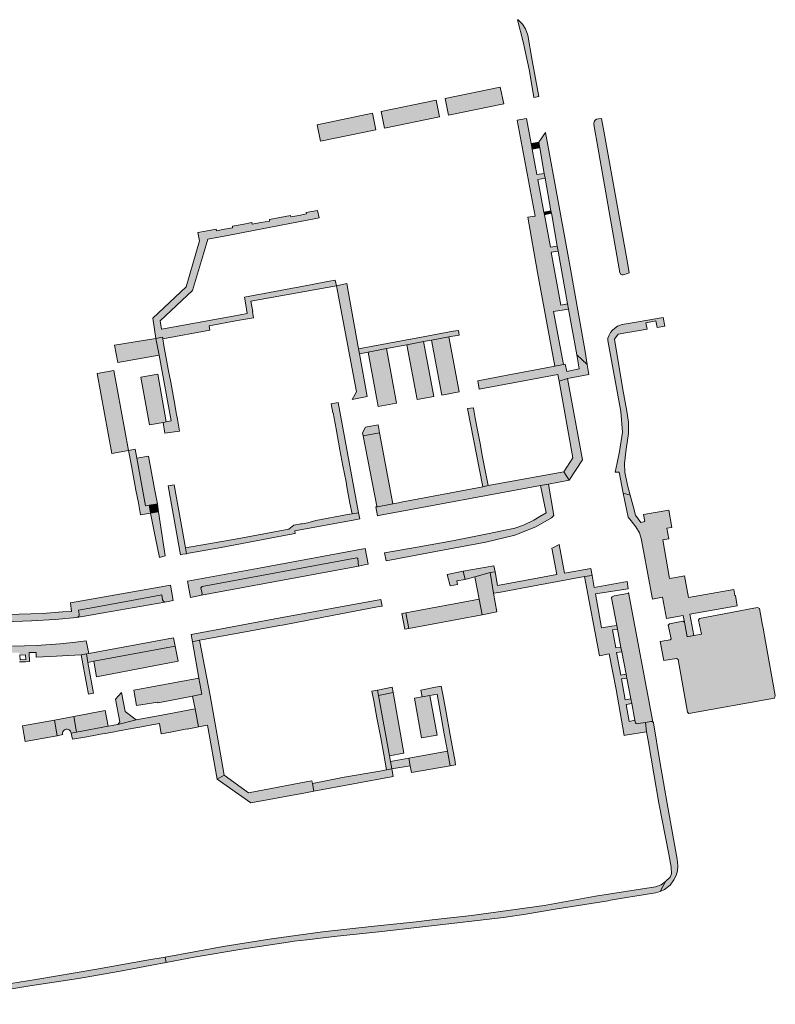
# Model space of a CAD drawing. Extents: x 97094 to 109644, y 463509 to 471969.
# Tile 342 of 362: x 106192 to 106409, y 470572 to 470855. Entities that reach past the tile are written whole.
import ezdxf

# ---------------------------------------------------------------- set-up
doc = ezdxf.new("R2010")
doc.units = 0
doc.layers.add('109 Onkruidbestrijding elementen', color=6, linetype='Continuous', lineweight=20, true_color=0xff00ff)

msp = doc.modelspace()

# ---------------------------------------------------------------- hatches: boundary and pattern name
at = {"layer": '109 Onkruidbestrijding elementen', "true_color": 0xff00ff}
for points in [[(106341.15, 470832.71), (106339.31, 470842.97), (106338, 470850.29), (106337.39, 470852.08), (106336.47, 470853.45), (106336.29, 470853.61), (106335.24, 470854.61), (106335.08, 470854.7), (106336.68, 470848.32), (106338.39, 470840.4), (106338.47, 470839.94), (106339.74, 470832.41), (106341.15, 470832.71)], [(106330.12, 470835.39), (106314.29, 470832.13), (106315.28, 470827.35), (106331.11, 470830.58), (106330.12, 470835.39)], [(106295.96, 470828.34), (106296.93, 470823.62), (106312.7, 470826.83), (106311.72, 470831.59), (106295.96, 470828.34)], [(106277.58, 470824.57), (106278.55, 470819.88), (106294.41, 470823.1), (106293.43, 470827.84), (106277.58, 470824.57)], [(106339.29, 470817.56), (106339, 470819.16), (106337.68, 470826.4), (106335.01, 470825.88), (106340.16, 470798.33), (106338.02, 470798.01), (106340.79, 470782.19), (106345.74, 470755.36), (106348.25, 470755.79), (106345.4, 470770.95), (106349.66, 470771.63), (106349.4, 470773.15), (106347.54, 470772.78), (106344.74, 470787.97), (106346.72, 470788.33), (106346.46, 470789.75), (106344.5, 470789.42), (106342.78, 470798.76), (106342.64, 470799.51), (106340.92, 470808.82), (106342.99, 470809.28), (106342.76, 470810.59), (106340.62, 470810.28), (106339.29, 470817.56)], [(106367.13, 470782.09), (106366.7, 470784.5), (106359.92, 470822.26), (106359.19, 470826.32), (106358.29, 470826.26), (106357.76, 470826.2), (106357.31, 470825.86), (106357.06, 470825.39), (106357.01, 470825.06), (106356.98, 470824.72), (106357.05, 470824.07), (106358.09, 470818.18), (106364.28, 470783.28), (106364.46, 470782.14), (106364.67, 470781.75), (106364.82, 470781.59), (106365.09, 470781.55), (106365.4, 470781.53), (106366.64, 470781.87), (106367.13, 470782.09)], [(106343.06, 470822.38), (106341.16, 470819.55), (106341.44, 470817.99), (106342.76, 470810.59), (106342.99, 470809.28), (106344.67, 470799.89), (106344.8, 470799.16), (106344.88, 470798.75), (106346.46, 470789.75), (106346.72, 470788.33), (106349.4, 470773.15), (106349.66, 470771.63), (106352.05, 470758.59), (106355.08, 470755.79), (106354.46, 470759.5), (106350.09, 470784.29), (106345.61, 470808.85), (106343.06, 470822.38)], [(106339.29, 470817.56), (106341.44, 470817.99), (106341.16, 470819.55), (106339, 470819.16), (106339.29, 470817.56)], [(106259.32, 470794.24), (106277.16, 470797.68), (106278.17, 470797.84), (106277.63, 470799.98), (106274.44, 470799.4), (106274.52, 470798.97), (106272.25, 470798.56), (106269.99, 470798.14), (106269.92, 470798.54), (106266.88, 470797.98), (106263.83, 470797.42), (106263.92, 470796.94), (106261.41, 470796.48), (106258.9, 470796.02), (106258.81, 470796.48), (106256.02, 470795.97), (106253.23, 470795.46), (106253.3, 470795.03), (106250.98, 470794.61), (106248.65, 470794.18), (106248.57, 470794.63), (106245.52, 470794.07), (106243.35, 470793.67), (106243.8, 470791.27), (106239.93, 470778.08), (106230.42, 470769.1), (106231.29, 470763.3), (106233.14, 470763.65), (106233.21, 470763.15), (106246.71, 470765.68), (106246.53, 470766.89), (106254.68, 470768.39), (106258.17, 470768.99), (106259.32, 470769.18), (106258.98, 470771.02), (106259.07, 470771.03), (106258.56, 470773.96), (106283.08, 470778.38), (106282.77, 470779.99), (106280.51, 470779.57), (106275.64, 470778.65), (106256.67, 470775.08), (106257.06, 470772.9), (106257.51, 470770.44), (106253.42, 470769.69), (106232.87, 470765.89), (106232.47, 470768.32), (106241.81, 470777.04), (106244.92, 470787.52), (106246.15, 470791.7), (106251.93, 470792.81), (106259.32, 470794.24)], [(106342.78, 470798.76), (106344.8, 470799.16), (106344.67, 470799.89), (106342.64, 470799.51), (106342.78, 470798.76)], [(106286.09, 470778.99), (106283.08, 470778.38), (106288.8, 470747.91), (106287.64, 470745.76), (106291.93, 470746.65), (106289.71, 470758.87), (106289.45, 470760.27), (106286.49, 470776.84), (106286.09, 470778.99)], [(106367.43, 470718.28), (106366.67, 470721.18), (106365.91, 470724.92), (106365.74, 470727.36), (106366.29, 470731.48), (106366.94, 470735.96), (106366.88, 470739.25), (106366.46, 470742.38), (106365.33, 470748.66), (106362.92, 470763.07), (106363.98, 470764.52), (106372.27, 470765.9), (106371.92, 470767.79), (106374.8, 470768.32), (106375.16, 470766.39), (106377.34, 470766.82), (106376.91, 470769.24), (106371.85, 470768.39), (106369.66, 470768.02), (106365.11, 470767.26), (106363.76, 470766.79), (106362.86, 470766.16), (106362.32, 470765.61), (106361.8, 470764.96), (106361.34, 470764.17), (106361.01, 470763.35), (106360.95, 470762.72), (106364.69, 470742.35), (106365.15, 470736.41), (106364.38, 470730.85), (106363.67, 470727.58), (106363.09, 470724.91), (106364.21, 470724.92), (106365.43, 470718.89), (106367.43, 470718.28)], [(106237.45, 470740.1), (106237.11, 470741.94), (106236.76, 470743.78), (106235.53, 470750.68), (106235.18, 470752.56), (106234.83, 470754.44), (106233.56, 470761.29), (106233.21, 470763.15), (106233.14, 470763.65), (106231.29, 470763.3), (106232.22, 470758.51), (106235.67, 470739.6), (106234.24, 470739.34), (106233.32, 470739.18), (106233.85, 470736.09), (106238.06, 470736.69), (106237.45, 470740.1)], [(106308.09, 470762.36), (106310.41, 470762.8), (106315.37, 470763.7), (106318.35, 470764.25), (106318.11, 470765.58), (106316.64, 470765.31), (106304.43, 470763.05), (106304.33, 470763.03), (106289.45, 470760.27), (106289.71, 470758.87), (106292.18, 470759.34), (106297.44, 470760.34), (106303.32, 470761.46), (106308.09, 470762.36)], [(106315.37, 470763.7), (106310.41, 470762.8), (106313.33, 470747.03), (106318.3, 470747.93), (106315.37, 470763.7)], [(106231.29, 470763.3), (106219.41, 470761.32), (106220.3, 470756.39), (106232.22, 470758.51), (106231.29, 470763.3)], [(106308.09, 470762.36), (106303.32, 470761.46), (106306.23, 470745.75), (106311.01, 470746.6), (106308.09, 470762.36)], [(106297.44, 470760.34), (106292.18, 470759.34), (106295.11, 470743.75), (106300.34, 470744.69), (106297.44, 470760.34)], [(106348.25, 470755.79), (106345.74, 470755.36), (106342.79, 470754.71), (106332.13, 470752.75), (106332.13, 470752.76), (106323.68, 470751.08), (106324.09, 470748.76), (106346.67, 470752.9), (106347, 470751.05), (106349.41, 470751.76), (106355.51, 470752.88), (106355.08, 470755.79), (106352.05, 470758.59), (106352.79, 470754.52), (106349.2, 470753.8), (106348.78, 470755.86), (106348.25, 470755.79)], [(106214.39, 470753.24), (106218.59, 470730.24), (106223.44, 470731.14), (106219.23, 470754.12), (106214.39, 470753.24)], [(106234.24, 470739.34), (106231.79, 470753), (106226.98, 470752.14), (106229.43, 470738.48), (106233.32, 470739.18), (106234.24, 470739.34)], [(106349.41, 470751.76), (106347, 470751.05), (106350.91, 470729.07), (106348.4, 470725.02), (106349.87, 470722.65), (106353.76, 470728.47), (106349.41, 470751.76)], [(106281.57, 470744.5), (106282.1, 470741.9), (106282.13, 470741.91), (106282.99, 470737.31), (106284.11, 470731.29), (106284.97, 470726.7), (106285.84, 470722.16), (106286.09, 470720.67), (106286.95, 470716.06), (106287.6, 470712.94), (106289.44, 470713.24), (106283.61, 470744.88), (106281.57, 470744.5)], [(106324.96, 470729.72), (106324.43, 470732.62), (106323.49, 470737.42), (106322.95, 470740.36), (106322.41, 470743.3), (106322.39, 470743.36), (106320.75, 470743.13), (106325.09, 470720.74), (106326.68, 470721.05), (106325.49, 470726.83), (106324.96, 470729.72)], [(106290.6, 470736.23), (106290.77, 470735.34), (106295.44, 470736.21), (106295.03, 470738.52), (106291.47, 470737.84), (106290.6, 470736.23)], [(106290.77, 470735.34), (106294.68, 470715.13), (106294.83, 470715.01), (106299.24, 470715.82), (106295.44, 470736.21), (106290.77, 470735.34)], [(106225.8, 470728.9), (106225.33, 470731.49), (106223.44, 470731.14), (106224.25, 470726.76), (106225.54, 470719.79), (106225.88, 470717.94), (106226.23, 470716.08), (106226.86, 470712.69), (106229.69, 470713.15), (106229.29, 470715.42), (106228.3, 470715.24), (106225.8, 470728.9)], [(106229.17, 470729.52), (106225.8, 470728.9), (106228.3, 470715.24), (106229.29, 470715.42), (106231.68, 470715.86), (106230.89, 470720.15), (106229.17, 470729.52)], [(106299.24, 470715.82), (106294.83, 470715.01), (106294.35, 470714.93), (106294.84, 470712.4), (106296.17, 470712.65), (106341.65, 470721.07), (106343.92, 470721.51), (106349.87, 470722.65), (106348.4, 470725.02), (106326.68, 470721.05), (106325.09, 470720.74), (106301.71, 470716.27), (106300.89, 470716.12), (106299.24, 470715.82)], [(106236.51, 470721.28), (106234.76, 470720.96), (106238.35, 470701.22), (106239.04, 470701.35), (106240.07, 470701.53), (106239.78, 470703.17), (106236.51, 470721.28)], [(106345.53, 470712.44), (106343.92, 470721.51), (106341.65, 470721.07), (106342.7, 470716.02), (106343.27, 470713.24), (106341.46, 470712.16), (106339.71, 470711.12), (106336.75, 470709.73), (106334.3, 470708.89), (106326.46, 470707.24), (106316.38, 470705.26), (106306.25, 470703.42), (106296.89, 470701.75), (106297.34, 470699.46), (106314.1, 470702.61), (106325.97, 470704.88), (106334.27, 470706.83), (106340.31, 470709.25), (106344.82, 470711.84), (106345.53, 470712.44)], [(106366.82, 470711.97), (106367.71, 470711), (106369.05, 470709.24), (106370.05, 470707.47), (106370.58, 470705.91), (106371.24, 470702.39), (106373.75, 470688.92), (106373.83, 470688.49), (106376.67, 470689.03), (106377.83, 470682.9), (106382.64, 470683.81), (106383, 470681.92), (106383.79, 470677.71), (106385.64, 470678.04), (106384.54, 470684.17), (106398.13, 470686.61), (106397.6, 470689.54), (106397.45, 470689.51), (106397.13, 470691.28), (106384.1, 470688.93), (106382.97, 470695.16), (106380.48, 470694.73), (106378.66, 470694.41), (106376.73, 470705.47), (106378.47, 470705.82), (106377.92, 470708.82), (106379.38, 470709.08), (106378.46, 470713.99), (106371.26, 470712.81), (106371.58, 470710.76), (106370.46, 470710.47), (106368.96, 470712.58), (106368.24, 470715.14), (106367.43, 470718.28), (106365.43, 470718.89), (106366.82, 470711.97)], [(106231.68, 470715.86), (106229.29, 470715.42), (106229.69, 470713.15), (106232.03, 470713.52), (106231.68, 470715.86)], [(106229.69, 470713.15), (106230.43, 470709.76), (106230.77, 470707.87), (106231.12, 470705.98), (106232.33, 470700.48), (106233.94, 470700.87), (106232.03, 470713.52), (106229.69, 470713.15)], [(106289.76, 470711.5), (106289.44, 470713.24), (106287.6, 470712.94), (106286.25, 470712.73), (106277.15, 470711.03), (106274.88, 470710.42), (106273.23, 470710.12), (106272.86, 470710.05), (106270.84, 470709.67), (106269.44, 470708.54), (106254.57, 470705.82), (106239.78, 470703.17), (106240.07, 470701.53), (106240.68, 470701.64), (106249.96, 470703.33), (106269.61, 470707.04), (106271.26, 470707.36), (106271.13, 470708.1), (106287.87, 470711.15), (106289.76, 470711.5)], [(106291.33, 470702.99), (106261.35, 470697.5), (106240.38, 470693.65), (106241.19, 470689.01), (106244.38, 470689.6), (106244.54, 470690.09), (106244.17, 470691.77), (106244.52, 470692.16), (106288.94, 470700.35), (106289.2, 470700.12), (106289.46, 470697.98), (106291.15, 470698.29), (106292.16, 470698.48), (106291.33, 470702.99)], [(106356.48, 470695.28), (106356.12, 470697.25), (106348.53, 470695.92), (106346.99, 470704.17), (106345.35, 470703.27), (106344.93, 470703.09), (106346.32, 470695.55), (106329.32, 470692.39), (106328.62, 470696.35), (106327.18, 470696.1), (106328.21, 470690.16), (106329.71, 470690.38), (106340.85, 470692.5), (106354.29, 470694.97), (106356.48, 470695.28)], [(106289.46, 470697.98), (106289.2, 470700.12), (106288.94, 470700.35), (106244.52, 470692.16), (106244.17, 470691.77), (106244.54, 470690.09), (106244.38, 470689.6), (106289.46, 470697.98)], [(106319.46, 470696.49), (106314.89, 470695.59), (106315.69, 470692.34), (106317.8, 470692.71), (106317.65, 470693.77), (106319.99, 470694.12), (106319.46, 470696.49)], [(106322.77, 470694.9), (106327.18, 470696.1), (106328.62, 470696.35), (106328.31, 470698.08), (106319.46, 470696.49), (106319.99, 470694.12), (106320.96, 470694.41), (106322.77, 470694.9)], [(106322.77, 470694.9), (106324.03, 470688.53), (106324.92, 470684.03), (106329.14, 470684.82), (106328.21, 470690.16), (106327.18, 470696.1), (106322.77, 470694.9)], [(106363.53, 470680.95), (106362.14, 470680.72), (106359.19, 470680.27), (106357.42, 470690.01), (106366.87, 470691.49), (106366.52, 470693.55), (106357.11, 470691.82), (106356.48, 470695.28), (106354.29, 470694.97), (106358.56, 470672.25), (106361.39, 470672.77), (106363.36, 470662.59), (106365.63, 470649.35), (106366.08, 470649.43), (106372.13, 470650.47), (106371.76, 470653.12), (106369.66, 470652.8), (106369.4, 470652.77), (106369.16, 470652.84), (106368.97, 470653.03), (106368.85, 470653.27), (106368.77, 470653.73), (106367.11, 470653.38), (106366.22, 470658.27), (106367.84, 470658.56), (106367.59, 470659.86), (106365.98, 470659.59), (106364.88, 470665.66), (106366.44, 470665.83), (106366.23, 470666.93), (106364.69, 470666.7), (106363.51, 470673.21), (106364.98, 470673.41), (106364.74, 470674.66), (106363.27, 470674.5), (106362.34, 470679.65), (106363.75, 470679.84), (106363.53, 470680.95)], [(106141.07, 470692.55), (106139.67, 470691.01), (106140.08, 470690.8), (106141.37, 470690.48), (106183.9, 470682.54), (106185.93, 470682.09), (106187.94, 470681.96), (106195.57, 470682.31), (106202.31, 470682.7), (106208.58, 470683.25), (106208.87, 470683.35), (106209.03, 470683.47), (106209.15, 470683.59), (106209.23, 470683.88), (106209.23, 470684.18), (106209.05, 470685.34), (106213.31, 470686.09), (106222.73, 470687.83), (106232.96, 470689.75), (106233.17, 470688.31), (106233.32, 470687.99), (106233.57, 470687.78), (106233.86, 470687.67), (106236.2, 470688.08), (106235.81, 470690.29), (106235.42, 470692.52), (106206.73, 470687.4), (106207.02, 470684.98), (106206.83, 470684.95), (106204.52, 470684.84), (106204.44, 470684.84), (106198.68, 470684.37), (106188.66, 470684.1), (106185.97, 470684.29), (106182.72, 470684.87), (106170.5, 470687.2), (106150.41, 470690.92), (106149.58, 470691.05), (106143.95, 470691.99), (106142.48, 470692.24), (106141.94, 470692.33), (106141.07, 470692.55)], [(106364.98, 470673.41), (106366.23, 470666.93), (106366.44, 470665.83), (106367.59, 470659.86), (106367.84, 470658.56), (106368.77, 470653.73), (106368.85, 470653.27), (106368.97, 470653.03), (106369.16, 470652.84), (106369.4, 470652.77), (106369.66, 470652.8), (106371.76, 470653.12), (106373.34, 470653.37), (106373.64, 470653.4), (106373.94, 470653.33), (106366.94, 470690.42), (106366.78, 470690.23), (106366.63, 470690.15), (106362.85, 470689.4), (106362.27, 470689.15), (106362.08, 470688.95), (106362.02, 470688.82), (106363.53, 470680.95), (106363.75, 470679.84), (106364.74, 470674.66), (106364.98, 470673.41)], [(106233.86, 470687.67), (106233.57, 470687.78), (106233.32, 470687.99), (106233.17, 470688.31), (106232.96, 470689.75), (106222.73, 470687.83), (106213.31, 470686.09), (106209.05, 470685.34), (106209.23, 470684.18), (106209.23, 470683.88), (106209.15, 470683.59), (106209.03, 470683.47), (106208.87, 470683.35), (106208.58, 470683.25), (106216.21, 470684.61), (106233.86, 470687.67)], [(106294.83, 470686.24), (106296.18, 470686.5), (106295.82, 470688.43), (106266.5, 470683.01), (106241.36, 470678.33), (106241.73, 470676.25), (106243.8, 470676.75), (106255.91, 470678.96), (106266.28, 470680.87), (106268.08, 470681.1), (106281.89, 470683.79), (106294.83, 470686.24)], [(106324.92, 470684.03), (106324.03, 470688.53), (106303.02, 470684.59), (106303.87, 470680.08), (106317.74, 470682.68), (106324.92, 470684.03)], [(106303.02, 470684.59), (106301.83, 470684.37), (106302.68, 470679.86), (106303.87, 470680.08), (106303.02, 470684.59)], [(106383, 470681.92), (106382.48, 470682.15), (106378.64, 470681.44), (106378.34, 470681.03), (106379.13, 470677.14), (106378.9, 470676.83), (106376.04, 470676.32), (106377.04, 470670.88), (106380.74, 470671.49), (106381.17, 470671.22), (106383.85, 470656.07), (106384.26, 470655.7), (106408.78, 470660.12), (106409.06, 470660.84), (106406.23, 470676.37), (106405.54, 470680.14), (106405.28, 470681.55), (106404.51, 470685.82), (106403.91, 470686.08), (106401.35, 470685.59), (106398.42, 470685.04), (106387.34, 470682.95), (106387.04, 470682.45), (106387.87, 470678.44), (106385.64, 470678.04), (106383.79, 470677.71), (106383, 470681.92)], [(106211.74, 470670.36), (106213.44, 470670.67), (106236.8, 470675.04), (106236.33, 470677.38), (106212.02, 470672.89), (106211.3, 470672.77), (106211.74, 470670.36)], [(106248.82, 470636.87), (106250.86, 470638.03), (106249.7, 470644.62), (106249.41, 470646.21), (106246.83, 470660.86), (106243.8, 470676.75), (106241.73, 470676.25), (106243.6, 470665.79), (106244.42, 470661.22), (106241.77, 470660.7), (106242.52, 470657.03), (106243.52, 470651.87), (106246.07, 470652.39), (106248.82, 470636.87)], [(106214.26, 470666.21), (106237.7, 470670.66), (106236.8, 470675.04), (106213.44, 470670.67), (106214.26, 470666.21)], [(106211.74, 470670.36), (106211.3, 470672.77), (106209.82, 470672.52), (106211.45, 470663.73), (106211.91, 470661.24), (106213.39, 470661.52), (106211.74, 470670.36)], [(106231.84, 470658.76), (106232.37, 470658.87), (106241.77, 470660.7), (106244.42, 470661.22), (106243.6, 470665.79), (106224.97, 470662.34), (106225.67, 470657.95), (106231.81, 470658.92), (106231.84, 470658.76)], [(106295.79, 470648.73), (106296.67, 470643.93), (106297.49, 470639.52), (106298.97, 470639.85), (106298.59, 470641.95), (106298.31, 470643.5), (106298.31, 470643.53), (106295.18, 470660.88), (106294.92, 470662.36), (106293.29, 470662.06), (106293.81, 470659.28), (106293.82, 470659.28), (106294.72, 470654.4), (106295.79, 470648.73)], [(106294.92, 470662.36), (106295.18, 470660.88), (106299.36, 470661.73), (106299.08, 470663.29), (106294.98, 470662.38), (106294.98, 470662.37), (106294.92, 470662.36)], [(106309.92, 470660.87), (106311.98, 470661.24), (106314.03, 470649.85), (106314.93, 470644.88), (106315.69, 470640.68), (106317.28, 470640.96), (106317.04, 470642.38), (106316.45, 470645.39), (106315.6, 470650.03), (106314.54, 470655.94), (106313.69, 470660.62), (106313.15, 470663.5), (106311.5, 470663.2), (106307.33, 470662.42), (106307.69, 470660.47), (106309.92, 470660.87)], [(106220.36, 470652.5), (106225.57, 470653.87), (106222.42, 470656.25), (106221.44, 470661.68), (106219.71, 470659.77), (106220.87, 470653.31), (106220.36, 470652.5)], [(106298.31, 470643.53), (106302.47, 470644.3), (106299.36, 470661.73), (106295.18, 470660.88), (106298.31, 470643.53)], [(106309.92, 470660.87), (106307.69, 470660.47), (106305.47, 470660.06), (106307.54, 470648.67), (106311.98, 470649.48), (106309.92, 470660.87)], [(106206.95, 470650.08), (106206.95, 470650.06), (106207.31, 470648.3), (106211.43, 470649.04), (106216.91, 470650.02), (106216.93, 470649.93), (106217.8, 470650.12), (106219.34, 470650.4), (106220.27, 470650.66), (106224.32, 470651.35), (106226.69, 470651.8), (106229.05, 470652.26), (106232.3, 470652.85), (106232.78, 470649.87), (106235.51, 470650.35), (106235.5, 470650.36), (106237.87, 470650.81), (106240.23, 470651.26), (106240.24, 470651.21), (106243.15, 470651.8), (106243.52, 470651.87), (106242.52, 470657.03), (106232.97, 470655.23), (106232.37, 470655.12), (106225.57, 470653.87), (106220.36, 470652.5), (106217.6, 470652.01), (106208.48, 470650.37), (106206.95, 470650.08)], [(106217.6, 470652.01), (106216.75, 470656.51), (106207.68, 470654.81), (106208.48, 470650.37), (106217.6, 470652.01)], [(106192.95, 470652.17), (106193.49, 470649.24), (106193.78, 470647.68), (106202.92, 470649.32), (106202.12, 470653.81), (106192.95, 470652.17)], [(106204.49, 470650.18), (106204.58, 470650.46), (106204.74, 470650.71), (106204.95, 470650.92), (106205.2, 470651.07), (106205.48, 470651.16), (106205.77, 470651.18), (106206.06, 470651.14), (106206.34, 470651.02), (106206.57, 470650.84), (106206.76, 470650.61), (106206.89, 470650.35), (106206.95, 470650.08), (106208.48, 470650.37), (106207.68, 470654.81), (106202.12, 470653.81), (106202.92, 470649.32), (106204.52, 470649.62), (106204.47, 470649.88), (106204.49, 470650.18)], [(106377.57, 470607.46), (106376.03, 470604.65), (106377.3, 470605.2), (106378.84, 470606.49), (106379.97, 470608.01), (106380.57, 470609.24), (106380.97, 470610.57), (106381.09, 470611.98), (106380.9, 470613.87), (106379.82, 470619.74), (106378.03, 470629.91), (106375.94, 470641.95), (106374.05, 470653.01), (106373.94, 470653.33), (106373.64, 470653.4), (106373.34, 470653.37), (106371.76, 470653.12), (106372.13, 470650.47), (106372.65, 470647.43), (106372.77, 470646.76), (106375.67, 470630), (106378.51, 470615.31), (106379.2, 470611.66), (106379.24, 470609.69), (106378.87, 470608.77), (106377.57, 470607.46)], [(106304.27, 470640.71), (106303.88, 470642.89), (106298.59, 470641.95), (106298.97, 470639.85), (106304.27, 470640.71)], [(106303.88, 470642.89), (106304.27, 470640.71), (106304.62, 470638.77), (106315.69, 470640.68), (106314.93, 470644.88), (106303.88, 470642.89)], [(106276.18, 470635.64), (106276.62, 470633.42), (106299.38, 470637.58), (106298.97, 470639.85), (106297.49, 470639.52), (106295.55, 470639.19), (106285.31, 470637.44), (106276.18, 470635.64)], [(106276.18, 470635.64), (106276.04, 470636.4), (106274.84, 470636.19), (106257.89, 470632.96), (106250.86, 470638.03), (106248.82, 470636.87), (106258.5, 470630.1), (106274.21, 470632.97), (106276.62, 470633.42), (106276.18, 470635.64)], [(106274.6, 470590.78), (106283.32, 470591.8), (106295.24, 470593.08), (106309.56, 470594.66), (106331.04, 470597.14), (106337.41, 470598.14), (106345.9, 470599.53), (106361.04, 470602), (106361.79, 470602.13), (106366.95, 470603.03), (106368.2, 470603.24), (106374.69, 470604.23), (106376.03, 470604.65), (106377.57, 470607.46), (106376.29, 470606.56), (106374.64, 470605.97), (106357.46, 470603.33), (106342.67, 470600.63), (106321.84, 470597.77), (106310.52, 470596.46), (106306, 470595.93), (106305.93, 470595.92), (106293.92, 470594.66), (106279.11, 470593.04), (106264.47, 470591.09), (106250.54, 470588.82), (106233.93, 470585.84), (106234.17, 470584.27), (106242.22, 470585.84), (106255.89, 470588.09), (106269.27, 470590.1), (106270.96, 470590.36), (106274.6, 470590.78)], [(106117.99, 470575.55), (106125.01, 470574), (106130.72, 470572.83), (106134.69, 470572.32), (106138.04, 470572.28), (106150.36, 470572.83), (106162.21, 470573.43), (106165.65, 470573.61), (106175.43, 470574.65), (106183.6, 470575.71), (106195.04, 470577.53), (106209.08, 470579.71), (106220.52, 470581.7), (106230.13, 470583.47), (106234.17, 470584.27), (106233.93, 470585.84), (106228.71, 470584.91), (106213.74, 470582.29), (106196.79, 470579.36), (106182.39, 470577.07), (106170.25, 470575.67), (106161.85, 470575.14), (106152.26, 470574.56), (106140.95, 470574.16), (106137.76, 470573.92), (106130.62, 470574.35), (106128.69, 470574.7), (106128.72, 470575.18), (106115.83, 470577.59), (106115.75, 470577.65), (106115.66, 470577.71), (106115.58, 470577.78), (106115.5, 470577.84), (106115.42, 470577.91), (106115.34, 470577.98), (106115.27, 470578.05), (106115.19, 470578.12), (106115.12, 470578.19), (106115.04, 470578.27), (106114.97, 470578.34), (106114.9, 470578.42), (106114.83, 470578.5), (106114.76, 470578.58), (106114.69, 470578.66), (106114.63, 470578.74), (106114.56, 470578.82), (106114.5, 470578.9), (106114.44, 470578.99), (106114.38, 470579.07), (106114.32, 470579.16), (106114.26, 470579.25), (106114.21, 470579.34), (106114.16, 470579.43), (106114.1, 470579.52), (106114.05, 470579.61), (106114, 470579.7), (106113.96, 470579.79), (106113.91, 470579.89), (106113.86, 470579.98), (106113.82, 470580.08), (106113.78, 470580.17), (106113.74, 470580.27), (106113.7, 470580.37), (106113.67, 470580.46), (106113.63, 470580.56), (106113.6, 470580.66), (106113.57, 470580.76), (106113.54, 470580.86), (106113.51, 470580.96), (106113.48, 470581.06), (106113.46, 470581.16), (106113.44, 470581.27), (106113.42, 470581.37), (106113.4, 470581.47), (106113.38, 470581.57), (106113.36, 470581.68), (106110.86, 470580.1), (106112.63, 470578.47), (106114.5, 470577.05), (106115.82, 470576.22), (106117.99, 470575.55)]]:
    msp.add_hatch(color=6, dxfattribs=at).paths.add_polyline_path(points)
h = msp.add_hatch(color=6, dxfattribs=at)
h.paths.add_polyline_path([(106187.85, 470673.2), (106190.62, 470673.13), (106191.01, 470673.13), (106192.04, 470673.14), (106192.1, 470671.8), (106192.15, 470670.55), (106193.81, 470670.53), (106194.97, 470670.59), (106194.86, 470673.16), (106196.88, 470673.18), (106196.94, 470671.82), (106200.91, 470672.04), (106209.82, 470672.52), (106211.3, 470672.77), (106212.02, 470672.89), (106211.29, 470676.55), (106208.15, 470676.11), (106203.78, 470675.67), (106197.01, 470675.19), (106190.15, 470675.02), (106184.38, 470675.34), (106178.01, 470676.4), (106164.36, 470678.97), (106143.57, 470682.93), (106139.44, 470683.65), (106137.21, 470681.03), (106138.69, 470681.56), (106145.7, 470680.57), (106149.56, 470679.84), (106163.25, 470677.24), (106170.96, 470675.74), (106180.28, 470673.97), (106185.33, 470673.27), (106187.85, 470673.2)])
h.paths.add_polyline_path([(106193.82, 470672.54), (106193.91, 470671.16), (106192.33, 470671.05), (106192.24, 470672.43), (106193.82, 470672.54)])

# ---------------------------------------------------------------- linework, layer by layer
at = {"layer": '109 Onkruidbestrijding elementen', "color": 3, "true_color": 0x00ff00}
for points in [[(106341.15, 470832.71), (106339.31, 470842.97), (106338, 470850.29), (106337.39, 470852.08), (106336.47, 470853.45), (106336.29, 470853.61), (106335.24, 470854.61), (106335.08, 470854.7), (106336.68, 470848.32), (106338.39, 470840.4), (106338.47, 470839.94), (106339.74, 470832.41), (106341.15, 470832.71)], [(106330.12, 470835.39), (106314.29, 470832.13), (106315.28, 470827.35), (106331.11, 470830.58), (106330.12, 470835.39)], [(106295.96, 470828.34), (106296.93, 470823.62), (106312.7, 470826.83), (106311.72, 470831.59), (106295.96, 470828.34)], [(106277.58, 470824.57), (106278.55, 470819.88), (106294.41, 470823.1), (106293.43, 470827.84), (106277.58, 470824.57)], [(106339.29, 470817.56), (106339, 470819.16), (106337.68, 470826.4), (106335.01, 470825.88), (106340.16, 470798.33), (106338.02, 470798.01), (106340.79, 470782.19), (106345.74, 470755.36), (106348.25, 470755.79), (106345.4, 470770.95), (106349.66, 470771.63), (106349.4, 470773.15), (106347.54, 470772.78), (106344.74, 470787.97), (106346.72, 470788.33), (106346.46, 470789.75), (106344.5, 470789.42), (106342.78, 470798.76), (106342.64, 470799.51), (106340.92, 470808.82), (106342.99, 470809.28), (106342.76, 470810.59), (106340.62, 470810.28), (106339.29, 470817.56)], [(106367.13, 470782.09), (106366.7, 470784.5), (106359.92, 470822.26), (106359.19, 470826.32), (106358.29, 470826.26), (106357.76, 470826.2), (106357.31, 470825.86), (106357.06, 470825.39), (106357.01, 470825.06), (106356.98, 470824.72), (106357.05, 470824.07), (106358.09, 470818.18), (106364.28, 470783.28), (106364.46, 470782.14), (106364.67, 470781.75), (106364.82, 470781.59), (106365.09, 470781.55), (106365.4, 470781.53), (106366.64, 470781.87), (106367.13, 470782.09)], [(106343.06, 470822.38), (106341.16, 470819.55), (106341.44, 470817.99), (106342.76, 470810.59), (106342.99, 470809.28), (106344.67, 470799.89), (106344.8, 470799.16), (106344.88, 470798.75), (106346.46, 470789.75), (106346.72, 470788.33), (106349.4, 470773.15), (106349.66, 470771.63), (106352.05, 470758.59), (106355.08, 470755.79), (106354.46, 470759.5), (106350.09, 470784.29), (106345.61, 470808.85), (106343.06, 470822.38)], [(106339.29, 470817.56), (106341.44, 470817.99), (106341.16, 470819.55), (106339, 470819.16), (106339.29, 470817.56)], [(106259.32, 470794.24), (106277.16, 470797.68), (106278.17, 470797.84), (106277.63, 470799.98), (106274.44, 470799.4), (106274.52, 470798.97), (106272.25, 470798.56), (106269.99, 470798.14), (106269.92, 470798.54), (106266.88, 470797.98), (106263.83, 470797.42), (106263.92, 470796.94), (106261.41, 470796.48), (106258.9, 470796.02), (106258.81, 470796.48), (106256.02, 470795.97), (106253.23, 470795.46), (106253.3, 470795.03), (106250.98, 470794.61), (106248.65, 470794.18), (106248.57, 470794.63), (106245.52, 470794.07), (106243.35, 470793.67), (106243.8, 470791.27), (106239.93, 470778.08), (106230.42, 470769.1), (106231.29, 470763.3), (106233.14, 470763.65), (106233.21, 470763.15), (106246.71, 470765.68), (106246.53, 470766.89), (106254.68, 470768.39), (106258.17, 470768.99), (106259.32, 470769.18), (106258.98, 470771.02), (106259.07, 470771.03), (106258.56, 470773.96), (106283.08, 470778.38), (106282.77, 470779.99), (106280.51, 470779.57), (106275.64, 470778.65), (106256.67, 470775.08), (106257.06, 470772.9), (106257.51, 470770.44), (106253.42, 470769.69), (106232.87, 470765.89), (106232.47, 470768.32), (106241.81, 470777.04), (106244.92, 470787.52), (106246.15, 470791.7), (106251.93, 470792.81), (106259.32, 470794.24)], [(106342.78, 470798.76), (106344.8, 470799.16), (106344.67, 470799.89), (106342.64, 470799.51), (106342.78, 470798.76)], [(106286.09, 470778.99), (106283.08, 470778.38), (106288.8, 470747.91), (106287.64, 470745.76), (106291.93, 470746.65), (106289.71, 470758.87), (106289.45, 470760.27), (106286.49, 470776.84), (106286.09, 470778.99)], [(106367.43, 470718.28), (106366.67, 470721.18), (106365.91, 470724.92), (106365.74, 470727.36), (106366.29, 470731.48), (106366.94, 470735.96), (106366.88, 470739.25), (106366.46, 470742.38), (106365.33, 470748.66), (106362.92, 470763.07), (106363.98, 470764.52), (106372.27, 470765.9), (106371.92, 470767.79), (106374.8, 470768.32), (106375.16, 470766.39), (106377.34, 470766.82), (106376.91, 470769.24), (106371.85, 470768.39), (106369.66, 470768.02), (106365.11, 470767.26), (106363.76, 470766.79), (106362.86, 470766.16), (106362.32, 470765.61), (106361.8, 470764.96), (106361.34, 470764.17), (106361.01, 470763.35), (106360.95, 470762.72), (106364.69, 470742.35), (106365.15, 470736.41), (106364.38, 470730.85), (106363.67, 470727.58), (106363.09, 470724.91), (106364.21, 470724.92), (106365.43, 470718.89), (106367.43, 470718.28)], [(106237.45, 470740.1), (106237.11, 470741.94), (106236.76, 470743.78), (106235.53, 470750.68), (106235.18, 470752.56), (106234.83, 470754.44), (106233.56, 470761.29), (106233.21, 470763.15), (106233.14, 470763.65), (106231.29, 470763.3), (106232.22, 470758.51), (106235.67, 470739.6), (106234.24, 470739.34), (106233.32, 470739.18), (106233.85, 470736.09), (106238.06, 470736.69), (106237.45, 470740.1)], [(106308.09, 470762.36), (106310.41, 470762.8), (106315.37, 470763.7), (106318.35, 470764.25), (106318.11, 470765.58), (106316.64, 470765.31), (106304.43, 470763.05), (106304.33, 470763.03), (106289.45, 470760.27), (106289.71, 470758.87), (106292.18, 470759.34), (106297.44, 470760.34), (106303.32, 470761.46), (106308.09, 470762.36)], [(106315.37, 470763.7), (106310.41, 470762.8), (106313.33, 470747.03), (106318.3, 470747.93), (106315.37, 470763.7)], [(106231.29, 470763.3), (106219.41, 470761.32), (106220.3, 470756.39), (106232.22, 470758.51), (106231.29, 470763.3)], [(106308.09, 470762.36), (106303.32, 470761.46), (106306.23, 470745.75), (106311.01, 470746.6), (106308.09, 470762.36)], [(106297.44, 470760.34), (106292.18, 470759.34), (106295.11, 470743.75), (106300.34, 470744.69), (106297.44, 470760.34)], [(106348.25, 470755.79), (106345.74, 470755.36), (106342.79, 470754.71), (106332.13, 470752.75), (106332.13, 470752.76), (106323.68, 470751.08), (106324.09, 470748.76), (106346.67, 470752.9), (106347, 470751.05), (106349.41, 470751.76), (106355.51, 470752.88), (106355.08, 470755.79), (106352.05, 470758.59), (106352.79, 470754.52), (106349.2, 470753.8), (106348.78, 470755.86), (106348.25, 470755.79)], [(106214.39, 470753.24), (106218.59, 470730.24), (106223.44, 470731.14), (106219.23, 470754.12), (106214.39, 470753.24)], [(106234.24, 470739.34), (106231.79, 470753), (106226.98, 470752.14), (106229.43, 470738.48), (106233.32, 470739.18), (106234.24, 470739.34)], [(106349.41, 470751.76), (106347, 470751.05), (106350.91, 470729.07), (106348.4, 470725.02), (106349.87, 470722.65), (106353.76, 470728.47), (106349.41, 470751.76)], [(106281.57, 470744.5), (106282.1, 470741.9), (106282.13, 470741.91), (106282.99, 470737.31), (106284.11, 470731.29), (106284.97, 470726.7), (106285.84, 470722.16), (106286.09, 470720.67), (106286.95, 470716.06), (106287.6, 470712.94), (106289.44, 470713.24), (106283.61, 470744.88), (106281.57, 470744.5)], [(106324.96, 470729.72), (106324.43, 470732.62), (106323.49, 470737.42), (106322.95, 470740.36), (106322.41, 470743.3), (106322.39, 470743.36), (106320.75, 470743.13), (106325.09, 470720.74), (106326.68, 470721.05), (106325.49, 470726.83), (106324.96, 470729.72)], [(106290.6, 470736.23), (106290.77, 470735.34), (106295.44, 470736.21), (106295.03, 470738.52), (106291.47, 470737.84), (106290.6, 470736.23)], [(106290.77, 470735.34), (106294.68, 470715.13), (106294.83, 470715.01), (106299.24, 470715.82), (106295.44, 470736.21), (106290.77, 470735.34)], [(106225.8, 470728.9), (106225.33, 470731.49), (106223.44, 470731.14), (106224.25, 470726.76), (106225.54, 470719.79), (106225.88, 470717.94), (106226.23, 470716.08), (106226.86, 470712.69), (106229.69, 470713.15), (106229.29, 470715.42), (106228.3, 470715.24), (106225.8, 470728.9)], [(106229.17, 470729.52), (106225.8, 470728.9), (106228.3, 470715.24), (106229.29, 470715.42), (106231.68, 470715.86), (106230.89, 470720.15), (106229.17, 470729.52)], [(106299.24, 470715.82), (106294.83, 470715.01), (106294.35, 470714.93), (106294.84, 470712.4), (106296.17, 470712.65), (106341.65, 470721.07), (106343.92, 470721.51), (106349.87, 470722.65), (106348.4, 470725.02), (106326.68, 470721.05), (106325.09, 470720.74), (106301.71, 470716.27), (106300.89, 470716.12), (106299.24, 470715.82)], [(106236.51, 470721.28), (106234.76, 470720.96), (106238.35, 470701.22), (106239.04, 470701.35), (106240.07, 470701.53), (106239.78, 470703.17), (106236.51, 470721.28)], [(106345.53, 470712.44), (106343.92, 470721.51), (106341.65, 470721.07), (106342.7, 470716.02), (106343.27, 470713.24), (106341.46, 470712.16), (106339.71, 470711.12), (106336.75, 470709.73), (106334.3, 470708.89), (106326.46, 470707.24), (106316.38, 470705.26), (106306.25, 470703.42), (106296.89, 470701.75), (106297.34, 470699.46), (106314.1, 470702.61), (106325.97, 470704.88), (106334.27, 470706.83), (106340.31, 470709.25), (106344.82, 470711.84), (106345.53, 470712.44)], [(106366.82, 470711.97), (106367.71, 470711), (106369.05, 470709.24), (106370.05, 470707.47), (106370.58, 470705.91), (106371.24, 470702.39), (106373.75, 470688.92), (106373.83, 470688.49), (106376.67, 470689.03), (106377.83, 470682.9), (106382.64, 470683.81), (106383, 470681.92), (106383.79, 470677.71), (106385.64, 470678.04), (106384.54, 470684.17), (106398.13, 470686.61), (106397.6, 470689.54), (106397.45, 470689.51), (106397.13, 470691.28), (106384.1, 470688.93), (106382.97, 470695.16), (106380.48, 470694.73), (106378.66, 470694.41), (106376.73, 470705.47), (106378.47, 470705.82), (106377.92, 470708.82), (106379.38, 470709.08), (106378.46, 470713.99), (106371.26, 470712.81), (106371.58, 470710.76), (106370.46, 470710.47), (106368.96, 470712.58), (106368.24, 470715.14), (106367.43, 470718.28), (106365.43, 470718.89), (106366.82, 470711.97)], [(106231.68, 470715.86), (106229.29, 470715.42), (106229.69, 470713.15), (106232.03, 470713.52), (106231.68, 470715.86)], [(106229.69, 470713.15), (106230.43, 470709.76), (106230.77, 470707.87), (106231.12, 470705.98), (106232.33, 470700.48), (106233.94, 470700.87), (106232.03, 470713.52), (106229.69, 470713.15)], [(106289.76, 470711.5), (106289.44, 470713.24), (106287.6, 470712.94), (106286.25, 470712.73), (106277.15, 470711.03), (106274.88, 470710.42), (106273.23, 470710.12), (106272.86, 470710.05), (106270.84, 470709.67), (106269.44, 470708.54), (106254.57, 470705.82), (106239.78, 470703.17), (106240.07, 470701.53), (106240.68, 470701.64), (106249.96, 470703.33), (106269.61, 470707.04), (106271.26, 470707.36), (106271.13, 470708.1), (106287.87, 470711.15), (106289.76, 470711.5)], [(106291.33, 470702.99), (106261.35, 470697.5), (106240.38, 470693.65), (106241.19, 470689.01), (106244.38, 470689.6), (106244.54, 470690.09), (106244.17, 470691.77), (106244.52, 470692.16), (106288.94, 470700.35), (106289.2, 470700.12), (106289.46, 470697.98), (106291.15, 470698.29), (106292.16, 470698.48), (106291.33, 470702.99)], [(106356.48, 470695.28), (106356.12, 470697.25), (106348.53, 470695.92), (106346.99, 470704.17), (106345.35, 470703.27), (106344.93, 470703.09), (106346.32, 470695.55), (106329.32, 470692.39), (106328.62, 470696.35), (106327.18, 470696.1), (106328.21, 470690.16), (106329.71, 470690.38), (106340.85, 470692.5), (106354.29, 470694.97), (106356.48, 470695.28)], [(106289.46, 470697.98), (106289.2, 470700.12), (106288.94, 470700.35), (106244.52, 470692.16), (106244.17, 470691.77), (106244.54, 470690.09), (106244.38, 470689.6), (106289.46, 470697.98)], [(106319.46, 470696.49), (106314.89, 470695.59), (106315.69, 470692.34), (106317.8, 470692.71), (106317.65, 470693.77), (106319.99, 470694.12), (106319.46, 470696.49)], [(106322.77, 470694.9), (106327.18, 470696.1), (106328.62, 470696.35), (106328.31, 470698.08), (106319.46, 470696.49), (106319.99, 470694.12), (106320.96, 470694.41), (106322.77, 470694.9)], [(106322.77, 470694.9), (106324.03, 470688.53), (106324.92, 470684.03), (106329.14, 470684.82), (106328.21, 470690.16), (106327.18, 470696.1), (106322.77, 470694.9)], [(106363.53, 470680.95), (106362.14, 470680.72), (106359.19, 470680.27), (106357.42, 470690.01), (106366.87, 470691.49), (106366.52, 470693.55), (106357.11, 470691.82), (106356.48, 470695.28), (106354.29, 470694.97), (106358.56, 470672.25), (106361.39, 470672.77), (106363.36, 470662.59), (106365.63, 470649.35), (106366.08, 470649.43), (106372.13, 470650.47), (106371.76, 470653.12), (106369.66, 470652.8), (106369.4, 470652.77), (106369.16, 470652.84), (106368.97, 470653.03), (106368.85, 470653.27), (106368.77, 470653.73), (106367.11, 470653.38), (106366.22, 470658.27), (106367.84, 470658.56), (106367.59, 470659.86), (106365.98, 470659.59), (106364.88, 470665.66), (106366.44, 470665.83), (106366.23, 470666.93), (106364.69, 470666.7), (106363.51, 470673.21), (106364.98, 470673.41), (106364.74, 470674.66), (106363.27, 470674.5), (106362.34, 470679.65), (106363.75, 470679.84), (106363.53, 470680.95)], [(106364.98, 470673.41), (106366.23, 470666.93), (106366.44, 470665.83), (106367.59, 470659.86), (106367.84, 470658.56), (106368.77, 470653.73), (106368.85, 470653.27), (106368.97, 470653.03), (106369.16, 470652.84), (106369.4, 470652.77), (106369.66, 470652.8), (106371.76, 470653.12), (106373.34, 470653.37), (106373.64, 470653.4), (106373.94, 470653.33), (106366.94, 470690.42), (106366.78, 470690.23), (106366.63, 470690.15), (106362.85, 470689.4), (106362.27, 470689.15), (106362.08, 470688.95), (106362.02, 470688.82), (106363.53, 470680.95), (106363.75, 470679.84), (106364.74, 470674.66), (106364.98, 470673.41)], [(106233.86, 470687.67), (106233.57, 470687.78), (106233.32, 470687.99), (106233.17, 470688.31), (106232.96, 470689.75), (106222.73, 470687.83), (106213.31, 470686.09), (106209.05, 470685.34), (106209.23, 470684.18), (106209.23, 470683.88), (106209.15, 470683.59), (106209.03, 470683.47), (106208.87, 470683.35), (106208.58, 470683.25), (106216.21, 470684.61), (106233.86, 470687.67)], [(106294.83, 470686.24), (106296.18, 470686.5), (106295.82, 470688.43), (106266.5, 470683.01), (106241.36, 470678.33), (106241.73, 470676.25), (106243.8, 470676.75), (106255.91, 470678.96), (106266.28, 470680.87), (106268.08, 470681.1), (106281.89, 470683.79), (106294.83, 470686.24)], [(106324.92, 470684.03), (106324.03, 470688.53), (106303.02, 470684.59), (106303.87, 470680.08), (106317.74, 470682.68), (106324.92, 470684.03)], [(106303.02, 470684.59), (106301.83, 470684.37), (106302.68, 470679.86), (106303.87, 470680.08), (106303.02, 470684.59)], [(106383, 470681.92), (106382.48, 470682.15), (106378.64, 470681.44), (106378.34, 470681.03), (106379.13, 470677.14), (106378.9, 470676.83), (106376.04, 470676.32), (106377.04, 470670.88), (106380.74, 470671.49), (106381.17, 470671.22), (106383.85, 470656.07), (106384.26, 470655.7), (106408.78, 470660.12), (106409.06, 470660.84), (106406.23, 470676.37), (106405.54, 470680.14), (106405.28, 470681.55), (106404.51, 470685.82), (106403.91, 470686.08), (106401.35, 470685.59), (106398.42, 470685.04), (106387.34, 470682.95), (106387.04, 470682.45), (106387.87, 470678.44), (106385.64, 470678.04), (106383.79, 470677.71), (106383, 470681.92)], [(106211.74, 470670.36), (106213.44, 470670.67), (106236.8, 470675.04), (106236.33, 470677.38), (106212.02, 470672.89), (106211.3, 470672.77), (106211.74, 470670.36)], [(106248.82, 470636.87), (106250.86, 470638.03), (106249.7, 470644.62), (106249.41, 470646.21), (106246.83, 470660.86), (106243.8, 470676.75), (106241.73, 470676.25), (106243.6, 470665.79), (106244.42, 470661.22), (106241.77, 470660.7), (106242.52, 470657.03), (106243.52, 470651.87), (106246.07, 470652.39), (106248.82, 470636.87)], [(106214.26, 470666.21), (106237.7, 470670.66), (106236.8, 470675.04), (106213.44, 470670.67), (106214.26, 470666.21)], [(106193.82, 470672.54), (106193.91, 470671.16), (106192.33, 470671.05), (106192.24, 470672.43), (106193.82, 470672.54)], [(106211.74, 470670.36), (106211.3, 470672.77), (106209.82, 470672.52), (106211.45, 470663.73), (106211.91, 470661.24), (106213.39, 470661.52), (106211.74, 470670.36)], [(106231.84, 470658.76), (106232.37, 470658.87), (106241.77, 470660.7), (106244.42, 470661.22), (106243.6, 470665.79), (106224.97, 470662.34), (106225.67, 470657.95), (106231.81, 470658.92), (106231.84, 470658.76)], [(106295.79, 470648.73), (106296.67, 470643.93), (106297.49, 470639.52), (106298.97, 470639.85), (106298.59, 470641.95), (106298.31, 470643.5), (106298.31, 470643.53), (106295.18, 470660.88), (106294.92, 470662.36), (106293.29, 470662.06), (106293.81, 470659.28), (106293.82, 470659.28), (106294.72, 470654.4), (106295.79, 470648.73)], [(106294.92, 470662.36), (106295.18, 470660.88), (106299.36, 470661.73), (106299.08, 470663.29), (106294.98, 470662.38), (106294.98, 470662.37), (106294.92, 470662.36)], [(106309.92, 470660.87), (106311.98, 470661.24), (106314.03, 470649.85), (106314.93, 470644.88), (106315.69, 470640.68), (106317.28, 470640.96), (106317.04, 470642.38), (106316.45, 470645.39), (106315.6, 470650.03), (106314.54, 470655.94), (106313.69, 470660.62), (106313.15, 470663.5), (106311.5, 470663.2), (106307.33, 470662.42), (106307.69, 470660.47), (106309.92, 470660.87)], [(106220.36, 470652.5), (106225.57, 470653.87), (106222.42, 470656.25), (106221.44, 470661.68), (106219.71, 470659.77), (106220.87, 470653.31), (106220.36, 470652.5)], [(106298.31, 470643.53), (106302.47, 470644.3), (106299.36, 470661.73), (106295.18, 470660.88), (106298.31, 470643.53)], [(106309.92, 470660.87), (106307.69, 470660.47), (106305.47, 470660.06), (106307.54, 470648.67), (106311.98, 470649.48), (106309.92, 470660.87)], [(106206.95, 470650.08), (106206.95, 470650.06), (106207.31, 470648.3), (106211.43, 470649.04), (106216.91, 470650.02), (106216.93, 470649.93), (106217.8, 470650.12), (106219.34, 470650.4), (106220.27, 470650.66), (106224.32, 470651.35), (106226.69, 470651.8), (106229.05, 470652.26), (106232.3, 470652.85), (106232.78, 470649.87), (106235.51, 470650.35), (106235.5, 470650.36), (106237.87, 470650.81), (106240.23, 470651.26), (106240.24, 470651.21), (106243.15, 470651.8), (106243.52, 470651.87), (106242.52, 470657.03), (106232.97, 470655.23), (106232.37, 470655.12), (106225.57, 470653.87), (106220.36, 470652.5), (106217.6, 470652.01), (106208.48, 470650.37), (106206.95, 470650.08)], [(106217.6, 470652.01), (106216.75, 470656.51), (106207.68, 470654.81), (106208.48, 470650.37), (106217.6, 470652.01)], [(106192.95, 470652.17), (106193.49, 470649.24), (106193.78, 470647.68), (106202.92, 470649.32), (106202.12, 470653.81), (106192.95, 470652.17)], [(106204.49, 470650.18), (106204.58, 470650.46), (106204.74, 470650.71), (106204.95, 470650.92), (106205.2, 470651.07), (106205.48, 470651.16), (106205.77, 470651.18), (106206.06, 470651.14), (106206.34, 470651.02), (106206.57, 470650.84), (106206.76, 470650.61), (106206.89, 470650.35), (106206.95, 470650.08), (106208.48, 470650.37), (106207.68, 470654.81), (106202.12, 470653.81), (106202.92, 470649.32), (106204.52, 470649.62), (106204.47, 470649.88), (106204.49, 470650.18)], [(106377.57, 470607.46), (106376.03, 470604.65), (106377.3, 470605.2), (106378.84, 470606.49), (106379.97, 470608.01), (106380.57, 470609.24), (106380.97, 470610.57), (106381.09, 470611.98), (106380.9, 470613.87), (106379.82, 470619.74), (106378.03, 470629.91), (106375.94, 470641.95), (106374.05, 470653.01), (106373.94, 470653.33), (106373.64, 470653.4), (106373.34, 470653.37), (106371.76, 470653.12), (106372.13, 470650.47), (106372.65, 470647.43), (106372.77, 470646.76), (106375.67, 470630), (106378.51, 470615.31), (106379.2, 470611.66), (106379.24, 470609.69), (106378.87, 470608.77), (106377.57, 470607.46)], [(106304.27, 470640.71), (106303.88, 470642.89), (106298.59, 470641.95), (106298.97, 470639.85), (106304.27, 470640.71)], [(106303.88, 470642.89), (106304.27, 470640.71), (106304.62, 470638.77), (106315.69, 470640.68), (106314.93, 470644.88), (106303.88, 470642.89)], [(106276.18, 470635.64), (106276.62, 470633.42), (106299.38, 470637.58), (106298.97, 470639.85), (106297.49, 470639.52), (106295.55, 470639.19), (106285.31, 470637.44), (106276.18, 470635.64)], [(106276.18, 470635.64), (106276.04, 470636.4), (106274.84, 470636.19), (106257.89, 470632.96), (106250.86, 470638.03), (106248.82, 470636.87), (106258.5, 470630.1), (106274.21, 470632.97), (106276.62, 470633.42), (106276.18, 470635.64)], [(106274.6, 470590.78), (106283.32, 470591.8), (106295.24, 470593.08), (106309.56, 470594.66), (106331.04, 470597.14), (106337.41, 470598.14), (106345.9, 470599.53), (106361.04, 470602), (106361.79, 470602.13), (106366.95, 470603.03), (106368.2, 470603.24), (106374.69, 470604.23), (106376.03, 470604.65), (106377.57, 470607.46), (106376.29, 470606.56), (106374.64, 470605.97), (106357.46, 470603.33), (106342.67, 470600.63), (106321.84, 470597.77), (106310.52, 470596.46), (106306, 470595.93), (106305.93, 470595.92), (106293.92, 470594.66), (106279.11, 470593.04), (106264.47, 470591.09), (106250.54, 470588.82), (106233.93, 470585.84), (106234.17, 470584.27), (106242.22, 470585.84), (106255.89, 470588.09), (106269.27, 470590.1), (106270.96, 470590.36), (106274.6, 470590.78)]]:
    msp.add_lwpolyline(points, close=True, dxfattribs=at)
for points in [[(106187.94, 470681.96), (106195.57, 470682.31), (106202.31, 470682.7), (106208.58, 470683.25), (106208.87, 470683.35), (106209.03, 470683.47), (106209.15, 470683.59), (106209.23, 470683.88), (106209.23, 470684.18), (106209.05, 470685.34), (106213.31, 470686.09), (106222.73, 470687.83), (106232.96, 470689.75), (106233.17, 470688.31), (106233.32, 470687.99), (106233.57, 470687.78), (106233.86, 470687.67), (106236.2, 470688.08), (106235.81, 470690.29), (106235.42, 470692.52), (106206.73, 470687.4), (106207.02, 470684.98), (106206.83, 470684.95), (106204.52, 470684.84), (106204.44, 470684.84), (106198.68, 470684.37), (106188.66, 470684.1)], [(106192.15, 470670.55), (106193.81, 470670.53), (106194.97, 470670.59), (106194.86, 470673.16), (106196.88, 470673.18), (106196.94, 470671.82), (106200.91, 470672.04), (106209.82, 470672.52), (106211.3, 470672.77), (106212.02, 470672.89), (106211.29, 470676.55), (106208.15, 470676.11), (106203.78, 470675.67), (106197.01, 470675.19), (106190.15, 470675.02)], [(106183.6, 470575.71), (106195.04, 470577.53), (106209.08, 470579.71), (106220.52, 470581.7), (106230.13, 470583.47), (106234.17, 470584.27), (106233.93, 470585.84), (106228.71, 470584.91), (106213.74, 470582.29), (106196.79, 470579.36), (106182.39, 470577.07)]]:
    msp.add_lwpolyline(points, dxfattribs=at)

doc.saveas('drawing.dxf')
